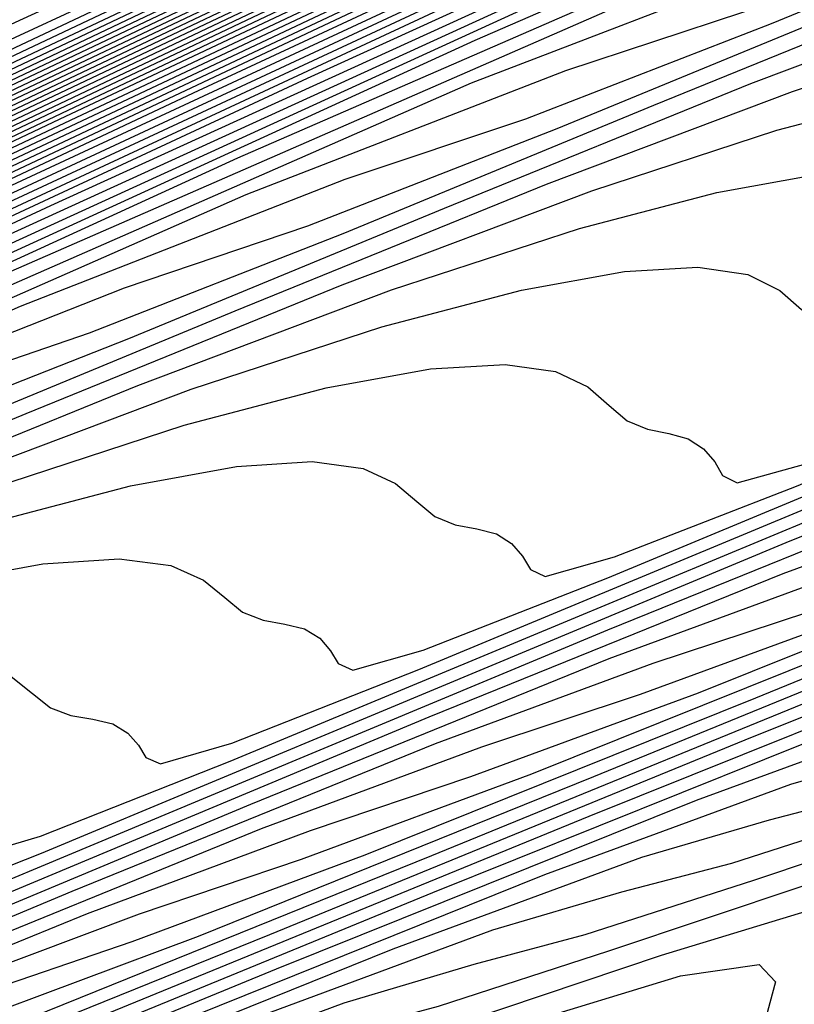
# Model space of a CAD drawing. Extents: x 3249832 to 3255657, y 13789405 to 13793316.
# Tile 515 of 656: x 3254746.6 to 3254750.03, y 13790597.78 to 13790602.14. Entities that reach past the tile are written whole.
import ezdxf

# ---------------------------------------------------------------- set-up
doc = ezdxf.new("R2010")
doc.units = 0
doc.header["$LTSCALE"] = 100
doc.header["$MEASUREMENT"] = 0
for name, color, linetype in [('GRATIO_CON', 10, 'CONTINUOUS'), ('GRATIO_ICON', 7, 'CONTINUOUS'), ('TARGETS_EAST', 7, 'CONTINUOUS')]:
    doc.layers.add(name, color=color, linetype=linetype)

# ---------------------------------------------------------------- blocks, each defined once
blk = doc.blocks.new('Gratio_032316_contours')
at = {"layer": 'GRATIO_CON', "color": 5, "linetype": 'Continuous', "flags": 128}
for points in [[(3254653.0399, 13790555.5064), (3254655.7096, 13790557.0052), (3254663.0585, 13790560.8129), (3254676.257, 13790567.4911), (3254691.8012, 13790575.2992), (3254705.0188, 13790581.9215), (3254712.405, 13790585.6223), (3254715.1255, 13790586.9884), (3254715.5137, 13790587.187), (3254715.5139, 13790587.1907), (3254715.5149, 13790587.1935), (3254715.5162, 13790587.1948), (3254715.6827, 13790587.2745), (3254716.8387, 13790587.8346), (3254719.9739, 13790589.3575), (3254725.5832, 13790592.0832), (3254732.1832, 13790595.2826), (3254737.7956, 13790597.9844), (3254741.1396, 13790599.5586), (3254743.7225, 13790600.741), (3254747.7487, 13790602.6085), (3254754.7095, 13790605.8925), (3254763.2441, 13790609.9406), (3254771.2789, 13790613.7544)], [(3254692.2829, 13790575.5193), (3254705.2366, 13790582.0098), (3254712.4751, 13790585.6374), (3254715.1409, 13790586.9771), (3254715.5211, 13790587.1724), (3254715.5211, 13790587.1764), (3254715.522, 13790587.1793), (3254715.5233, 13790587.1807), (3254715.6712, 13790587.2517), (3254716.6987, 13790587.7496), (3254719.4852, 13790589.103), (3254724.4705, 13790591.5255), (3254730.3363, 13790594.3691), (3254735.3245, 13790596.7704), (3254738.3286, 13790598.1847), (3254740.8487, 13790599.3424), (3254745.0364, 13790601.2922), (3254752.3229, 13790604.7343), (3254761.2575, 13790608.9736), (3254769.6689, 13790612.9665), (3254775.8378, 13790615.8811)], [(3254677.8408, 13790568.2426), (3254692.7645, 13790575.7394), (3254705.4543, 13790582.0981), (3254712.5451, 13790585.6526), (3254715.1564, 13790586.9658), (3254715.5285, 13790587.1578), (3254715.5284, 13790587.1621), (3254715.5291, 13790587.1652), (3254715.5303, 13790587.1667), (3254715.6598, 13790587.2289), (3254716.5587, 13790587.6645), (3254718.9964, 13790588.8486), (3254723.3578, 13790590.9679), (3254728.4895, 13790593.4556), (3254732.8533, 13790595.5563), (3254735.5176, 13790596.8108), (3254737.9749, 13790597.9438), (3254742.3242, 13790599.9759), (3254749.9364, 13790603.5761), (3254759.2708, 13790608.0067), (3254768.0589, 13790612.1786), (3254774.5039, 13790615.224)], [(3254678.6327, 13790568.6184), (3254693.2462, 13790575.9595), (3254705.672, 13790582.1864), (3254712.6152, 13790585.6677), (3254715.1718, 13790586.9544), (3254715.5359, 13790587.1432), (3254715.5356, 13790587.1479), (3254715.5363, 13790587.151), (3254715.5373, 13790587.1526), (3254715.6484, 13790587.2061), (3254716.4187, 13790587.5794), (3254718.5077, 13790588.5941), (3254722.2451, 13790590.4102), (3254726.6426, 13790592.542), (3254730.3822, 13790594.3422), (3254732.7065, 13790595.4369), (3254735.101, 13790596.5452), (3254739.6119, 13790598.6596), (3254747.5498, 13790602.4179), (3254757.2842, 13790607.0398), (3254766.4489, 13790611.3907), (3254773.17, 13790614.5669)], [(3254680.2165, 13790569.3699), (3254694.2095, 13790576.3997), (3254706.1075, 13790582.363), (3254712.7553, 13790585.698), (3254715.2027, 13790586.9318), (3254715.5507, 13790587.114), (3254715.5501, 13790587.1193), (3254715.5505, 13790587.1228), (3254715.5514, 13790587.1245), (3254715.6255, 13790587.1605), (3254716.1386, 13790587.4093), (3254717.5302, 13790588.0852), (3254720.0197, 13790589.295), (3254722.9489, 13790590.715), (3254725.4399, 13790591.9141), (3254727.0844, 13790592.6891), (3254729.3534, 13790593.7481), (3254734.1874, 13790596.027), (3254742.7767, 13790600.1014), (3254753.3109, 13790605.106), (3254763.2289, 13790609.8149), (3254770.5022, 13790613.2526), (3254775.2309, 13790615.445)], [(3254681.0084, 13790569.7457), (3254694.6911, 13790576.6198), (3254706.3252, 13790582.4514), (3254712.8253, 13790585.7131), (3254715.2181, 13790586.9205), (3254715.5581, 13790587.0994), (3254715.5573, 13790587.105), (3254715.5577, 13790587.1086), (3254715.5585, 13790587.1105), (3254715.614, 13790587.1377), (3254715.9986, 13790587.3243), (3254717.0414, 13790587.8308), (3254718.907, 13790588.7373), (3254721.1021, 13790589.8014), (3254722.9687, 13790590.7), (3254724.2734, 13790591.3152), (3254726.4795, 13790592.3495), (3254731.4751, 13790594.7106), (3254740.3902, 13790598.9432), (3254751.3242, 13790604.1391), (3254761.6189, 13790609.027), (3254769.1683, 13790612.5955), (3254774.0756, 13790614.8726)], [(3254681.8003, 13790570.1215), (3254695.1728, 13790576.8399), (3254706.5429, 13790582.5397), (3254712.8954, 13790585.7283), (3254715.2336, 13790586.9092), (3254715.5655, 13790587.0848), (3254715.5646, 13790587.0908), (3254715.5648, 13790587.0945), (3254715.5655, 13790587.0964), (3254715.6026, 13790587.1149), (3254715.8586, 13790587.2392), (3254716.5526, 13790587.5763), (3254717.7943, 13790588.1797), (3254719.2552, 13790588.8879), (3254720.4976, 13790589.486), (3254721.4623, 13790589.9413), (3254723.6057, 13790590.9509), (3254728.7628, 13790593.3943), (3254738.0036, 13790597.785), (3254749.3376, 13790603.1722), (3254760.0089, 13790608.2391), (3254767.8344, 13790611.9384), (3254772.9202, 13790614.3002)], [(3254735.6171, 13790596.6268), (3254747.3509, 13790602.2053), (3254758.3989, 13790607.4512), (3254766.5005, 13790611.2813), (3254771.7648, 13790613.7278)], [(3254684.1761, 13790571.2487), (3254696.618, 13790577.4994), (3254707.1969, 13790582.802), (3254713.1074, 13790585.7679), (3254715.2826, 13790586.8659), (3254715.5906, 13790587.0293), (3254715.5881, 13790587.0358), (3254715.5865, 13790587.0411), (3254715.5857, 13790587.0455), (3254715.5857, 13790587.0491), (3254715.5862, 13790587.0517), (3254715.5868, 13790587.0533), (3254715.8668, 13790587.1867), (3254717.823, 13790588.1171), (3254723.1317, 13790590.6428), (3254732.719, 13790595.2041), (3254744.5101, 13790600.8106), (3254755.6802, 13790606.114), (3254763.9812, 13790610.0377), (3254769.4727, 13790612.5918), (3254772.7913, 13790614.058)], [(3254684.968, 13790571.6245), (3254697.0997, 13790577.7194), (3254707.4147, 13790582.8902), (3254713.1775, 13790585.7827), (3254715.2982, 13790586.854), (3254715.5983, 13790587.014), (3254715.5956, 13790587.0209), (3254715.5938, 13790587.0266), (3254715.5929, 13790587.0311), (3254715.5928, 13790587.0347), (3254715.5933, 13790587.0371), (3254715.5941, 13790587.0382), (3254715.8655, 13790587.1668), (3254717.7598, 13790588.067), (3254722.9002, 13790590.5119), (3254732.1888, 13790594.9308), (3254743.6448, 13790600.3775), (3254754.5666, 13790605.5623), (3254762.7944, 13790609.4506), (3254768.3357, 13790612.0281), (3254771.74, 13790613.536)], [(3254685.7599, 13790572.0002), (3254697.5813, 13790577.9395), (3254707.6325, 13790582.9783), (3254713.2477, 13790585.7974), (3254715.3139, 13790586.8421), (3254715.6059, 13790586.9987), (3254715.6031, 13790587.0061), (3254715.6012, 13790587.0121), (3254715.6002, 13790587.0168), (3254715.6, 13790587.0202), (3254715.6005, 13790587.0224), (3254715.6014, 13790587.0231), (3254715.8641, 13790587.1469), (3254717.6967, 13790588.0169), (3254722.6687, 13790590.3811), (3254731.6586, 13790594.6574), (3254742.7795, 13790599.9444), (3254753.4529, 13790605.0106), (3254761.6075, 13790608.8634), (3254767.1987, 13790611.4645), (3254770.6888, 13790613.014), (3254772.5688, 13790613.737)], [(3254686.5518, 13790572.376), (3254698.063, 13790578.1595), (3254707.8503, 13790583.0665), (3254713.3179, 13790585.8122), (3254715.3295, 13790586.8301), (3254715.6136, 13790586.9834), (3254715.6106, 13790586.9912), (3254715.6085, 13790586.9975), (3254715.6074, 13790587.0024), (3254715.6072, 13790587.0058), (3254715.6076, 13790587.0078), (3254715.6086, 13790587.008), (3254715.8627, 13790587.127), (3254717.6335, 13790587.9669), (3254722.4373, 13790590.2503), (3254731.1285, 13790594.3841), (3254741.9141, 13790599.5112), (3254752.3392, 13790604.4589), (3254760.4207, 13790608.2763), (3254766.0618, 13790610.9008), (3254769.6376, 13790612.4919), (3254771.5699, 13790613.2422)], [(3254740.1834, 13790598.645), (3254750.1119, 13790603.3555), (3254758.047, 13790607.102), (3254763.7878, 13790609.7735), (3254767.5351, 13790611.4478), (3254769.5723, 13790612.2526), (3254770.5131, 13790612.5133), (3254771.0542, 13790612.605), (3254771.7483, 13790612.8231)], [(3254739.3181, 13790598.2119), (3254748.9983, 13790602.8038), (3254756.8601, 13790606.5149), (3254762.6509, 13790609.2098), (3254766.4839, 13790610.9258), (3254768.5735, 13790611.7578), (3254769.5359, 13790612.0316), (3254770.0882, 13790612.131), (3254770.7995, 13790612.358), (3254771.6467, 13790612.6884)], [(3254738.4527, 13790597.7787), (3254747.8846, 13790602.2521), (3254755.6733, 13790605.9278), (3254761.5139, 13790608.6462), (3254765.4327, 13790610.4038), (3254767.5746, 13790611.263), (3254768.5586, 13790611.55), (3254769.1222, 13790611.657), (3254769.8506, 13790611.8928), (3254770.7199, 13790612.2331), (3254771.5537, 13790612.5702)], [(3254737.5874, 13790597.3456), (3254746.7709, 13790601.7004), (3254754.4864, 13790605.3406), (3254760.3769, 13790608.0825), (3254764.3815, 13790609.8817), (3254766.5758, 13790610.7681), (3254767.5814, 13790611.0683), (3254768.1563, 13790611.1829), (3254768.9018, 13790611.4277), (3254769.7931, 13790611.7779), (3254770.6487, 13790612.1239), (3254771.3243, 13790612.3782)], [(3254744.5436, 13790600.597), (3254752.1128, 13790604.1664), (3254758.103, 13790606.9552), (3254762.279, 13790608.8376), (3254764.5781, 13790609.7785), (3254765.6269, 13790610.105), (3254766.2243, 13790610.2349), (3254767.0041, 13790610.4973), (3254767.9395, 13790610.8674), (3254768.8386, 13790611.2314), (3254769.5488, 13790611.4987), (3254770.0744, 13790611.6706), (3254770.4594, 13790611.7717), (3254770.744, 13790611.8211), (3254770.9541, 13790611.8178), (3254771.1122, 13790611.7559)], [(3254743.4299, 13790600.0453), (3254750.9259, 13790603.5792), (3254756.966, 13790606.3915), (3254761.2278, 13790608.3156), (3254763.5793, 13790609.2837)], [(3254742.3163, 13790599.4936), (3254749.7391, 13790602.9921), (3254755.829, 13790605.8278), (3254760.1766, 13790607.7936), (3254762.5805, 13790608.7889)], [(3254741.2026, 13790598.9419), (3254748.5522, 13790602.4049), (3254754.692, 13790605.2642), (3254759.1254, 13790607.2715), (3254761.5817, 13790608.2941), (3254762.6952, 13790608.66)], [(3254738.9753, 13790597.8385), (3254746.1785, 13790601.2307), (3254752.4181, 13790604.1369), (3254757.0229, 13790606.2274), (3254759.584, 13790607.3045), (3254760.7407, 13790607.6967), (3254761.3944, 13790607.8647), (3254762.2599, 13790608.1715), (3254763.3056, 13790608.5911)], [(3254737.8616, 13790597.2868), (3254744.9917, 13790600.6435), (3254751.2811, 13790603.5732), (3254755.9717, 13790605.7054), (3254758.5852, 13790606.8096), (3254759.7635, 13790607.215), (3254760.4284, 13790607.3906), (3254761.311, 13790607.7064), (3254762.3788, 13790608.1359)], [(3254743.8048, 13790600.0564), (3254750.1441, 13790603.0095), (3254754.9205, 13790605.1834), (3254757.5864, 13790606.3148), (3254758.7862, 13790606.7334), (3254759.4624, 13790606.9166), (3254760.3622, 13790607.2412), (3254761.452, 13790607.6806), (3254762.5033, 13790608.1075)], [(3254742.618, 13790599.4693), (3254749.0072, 13790602.4459), (3254753.8692, 13790604.6613), (3254756.5875, 13790605.82), (3254757.809, 13790606.2517), (3254758.4965, 13790606.4426), (3254759.4133, 13790606.7761), (3254760.5252, 13790607.2254), (3254761.5983, 13790607.6612), (3254762.4465, 13790607.9804)], [(3254740.2443, 13790598.295), (3254746.7332, 13790601.3185), (3254751.7668, 13790603.6172), (3254754.5899, 13790604.8304), (3254755.8545, 13790605.2884), (3254756.5645, 13790605.4945), (3254757.5156, 13790605.8457), (3254758.6716, 13790606.3149), (3254759.7882, 13790606.7686), (3254760.6709, 13790607.1009), (3254761.3243, 13790607.3146), (3254761.8028, 13790607.4402), (3254762.1558, 13790607.503), (3254762.412, 13790607.5089)], [(3254739.0575, 13790597.7078), (3254745.5962, 13790600.7549), (3254750.7156, 13790603.0952), (3254753.591, 13790604.3356), (3254754.8773, 13790604.8068), (3254755.5985, 13790605.0205), (3254756.5668, 13790605.3806), (3254757.7448, 13790605.8597), (3254758.8832, 13790606.3224), (3254759.7831, 13790606.6611), (3254760.4493, 13790606.879), (3254760.9372, 13790607.0071), (3254761.297, 13790607.0712), (3254761.5578, 13790607.078), (3254761.7434, 13790607.0289), (3254761.8767, 13790606.9314), (3254761.9763, 13790606.8159), (3254762.0603, 13790606.7184), (3254762.1428, 13790606.6643), (3254762.2243, 13790606.6346), (3254762.3018, 13790606.5995)], [(3254744.4593, 13790600.1912), (3254749.6643, 13790602.5732), (3254752.5922, 13790603.8408), (3254753.9, 13790604.3251)], [(3254743.3223, 13790599.6276), (3254748.6131, 13790602.0511), (3254751.5934, 13790603.346), (3254752.9228, 13790603.8434), (3254753.6665, 13790604.0724)], [(3254741.0483, 13790598.5002), (3254746.5107, 13790601.007), (3254749.5957, 13790602.3563), (3254750.9683, 13790602.8801), (3254751.7346, 13790603.1243), (3254752.7714, 13790603.5199), (3254754.0377, 13790604.0387)], [(3254739.9114, 13790597.9366), (3254745.4594, 13790600.485), (3254748.5969, 13790601.8615), (3254749.9911, 13790602.3985), (3254750.7686, 13790602.6503), (3254751.8225, 13790603.0548), (3254753.1109, 13790603.5834)], [(3254744.4082, 13790599.963), (3254747.5981, 13790601.3667), (3254749.0138, 13790601.9168), (3254749.8026, 13790602.1762), (3254750.8737, 13790602.5896), (3254752.1841, 13790603.1282), (3254753.453, 13790603.6447)], [(3254743.357, 13790599.4409), (3254746.5992, 13790600.8719), (3254748.0366, 13790601.4352), (3254748.8366, 13790601.7022), (3254749.9249, 13790602.1245), (3254751.2573, 13790602.6729), (3254752.5479, 13790603.1984), (3254753.5686, 13790603.5826)], [(3254744.6016, 13790599.8823), (3254746.0821, 13790600.4718), (3254746.9047, 13790600.7541), (3254748.0272, 13790601.1941), (3254749.4038, 13790601.7624), (3254750.7378, 13790602.3059), (3254751.793, 13790602.7031), (3254752.5742, 13790602.9586), (3254753.1462, 13790603.1087)], [(3254743.6028, 13790599.3875), (3254745.1048, 13790599.9902), (3254745.9387, 13790600.2801), (3254747.0783, 13790600.729), (3254748.477, 13790601.3072), (3254749.8328, 13790601.8596), (3254750.9053, 13790602.2633), (3254751.6991, 13790602.523), (3254752.2806, 13790602.6756), (3254752.7088, 13790602.7532), (3254753.0158, 13790602.769), (3254753.2264, 13790602.7317)], [(3254744.1321, 13790599.5106), (3254744.9727, 13790599.8061), (3254746.1295, 13790600.2638), (3254747.5502, 13790600.8519), (3254748.9278, 13790601.4134), (3254750.0175, 13790601.8235), (3254750.8241, 13790602.0874), (3254751.4149, 13790602.2424), (3254751.85, 13790602.3214), (3254752.1615, 13790602.3381), (3254752.3747, 13790602.3019), (3254752.5152, 13790602.2255), (3254752.6114, 13790602.1345), (3254752.6923, 13790602.0581), (3254752.7801, 13790602.0166), (3254752.8711, 13790601.9947), (3254752.9549, 13790601.9682), (3254753.0233, 13790601.9192), (3254753.0758, 13790601.8551)], [(3254744.0067, 13790599.332), (3254745.1806, 13790599.7987), (3254746.6234, 13790600.3967), (3254748.0227, 13790600.9671), (3254749.1297, 13790601.3837), (3254749.9491, 13790601.6518), (3254750.5493, 13790601.8093), (3254750.9912, 13790601.8895), (3254751.3073, 13790601.9072), (3254751.523, 13790601.8722), (3254751.6642, 13790601.7977), (3254751.7601, 13790601.7089), (3254751.8406, 13790601.6345), (3254751.9289, 13790601.5941), (3254752.0208, 13790601.5729), (3254752.1052, 13790601.5471), (3254752.1734, 13790601.4994), (3254752.2252, 13790601.4368), (3254752.2628, 13790601.3724), (3254752.3279, 13790601.3343), (3254752.6203, 13790601.4098), (3254753.3798, 13790601.7013)], [(3254743.2829, 13790598.8683), (3254744.7698, 13790599.4862), (3254746.2126, 13790600.0745), (3254747.3541, 13790600.5042), (3254748.1991, 13790600.7806), (3254748.8179, 13790600.943), (3254749.2735, 13790601.0259), (3254749.5989, 13790601.0454), (3254749.8196, 13790601.0128), (3254749.9621, 13790600.942), (3254750.0574, 13790600.8578), (3254750.1373, 13790600.7872), (3254750.2266, 13790600.7491), (3254750.3202, 13790600.7292), (3254750.4058, 13790600.7051), (3254750.4736, 13790600.6598), (3254750.524, 13790600.6003), (3254750.5599, 13790600.539), (3254750.625, 13790600.5041), (3254750.9253, 13790600.5854), (3254751.7078, 13790600.8883), (3254753.0978, 13790601.4635)], [(3254743.843, 13790599.0309), (3254745.3076, 13790599.6283), (3254746.4663, 13790600.0644), (3254747.3241, 13790600.345), (3254747.9523, 13790600.5099), (3254748.4147, 13790600.5941), (3254748.7447, 13790600.6145), (3254748.9679, 13790600.583), (3254749.1111, 13790600.5142), (3254749.206, 13790600.4322), (3254749.2857, 13790600.3635), (3254749.3754, 13790600.3266), (3254749.4699, 13790600.3074), (3254749.556, 13790600.284), (3254749.6237, 13790600.2401), (3254749.6734, 13790600.1821), (3254749.7085, 13790600.1224), (3254749.7735, 13790600.089), (3254750.0778, 13790600.1732), (3254750.8717, 13790600.4818), (3254752.2826, 13790601.0663), (3254753.9443, 13790601.7562)], [(3254744.4026, 13790599.182), (3254745.5785, 13790599.6246), (3254746.4491, 13790599.9094), (3254747.0866, 13790600.0767), (3254747.5559, 13790600.1623), (3254747.8905, 13790600.1836), (3254748.1162, 13790600.1533), (3254748.26, 13790600.0864), (3254748.3547, 13790600.0066), (3254748.4341, 13790599.9398), (3254748.5243, 13790599.904), (3254748.6196, 13790599.8856), (3254748.7063, 13790599.863), (3254748.7738, 13790599.8203), (3254748.8228, 13790599.7638), (3254748.8571, 13790599.7057), (3254748.9221, 13790599.6739), (3254749.2302, 13790599.7609), (3254750.0357, 13790600.0752), (3254751.4673, 13790600.6691), (3254753.1535, 13790601.3699)], [(3254744.6908, 13790599.1848), (3254745.574, 13790599.4738), (3254746.221, 13790599.6436), (3254746.6971, 13790599.7305), (3254747.0363, 13790599.7527), (3254747.2645, 13790599.7236), (3254747.409, 13790599.6586), (3254747.5033, 13790599.581), (3254747.5824, 13790599.5162), (3254747.6731, 13790599.4815), (3254747.7693, 13790599.4638), (3254747.8566, 13790599.442), (3254747.9239, 13790599.4005), (3254747.9722, 13790599.3456), (3254748.0056, 13790599.289), (3254748.0706, 13790599.2588), (3254748.3827, 13790599.3487), (3254749.1996, 13790599.6687), (3254750.6521, 13790600.2719), (3254752.3628, 13790600.9836), (3254753.8272, 13790601.572)], [(3254744.4896, 13790598.7773), (3254744.9795, 13790598.8669), (3254745.3279, 13790598.8909), (3254745.5611, 13790598.8641), (3254745.7069, 13790598.803), (3254745.8006, 13790598.7299), (3254745.8792, 13790598.6688), (3254745.9708, 13790598.6365), (3254746.0687, 13790598.6202), (3254746.1572, 13790598.5999), (3254746.2241, 13790598.5609), (3254746.2709, 13790598.5091), (3254746.3027, 13790598.4556), (3254746.3677, 13790598.4286), (3254746.6877, 13790598.5243), (3254747.5275, 13790598.8557), (3254749.0217, 13790599.4776), (3254750.7813, 13790600.211), (3254752.2869, 13790600.8185), (3254753.1927, 13790601.1428)], [(3254744.7094, 13790598.4344), (3254744.8559, 13790598.3752), (3254744.9493, 13790598.3043), (3254745.0275, 13790598.2452), (3254745.1196, 13790598.214), (3254745.2184, 13790598.1984), (3254745.3075, 13790598.1789), (3254745.3742, 13790598.1411), (3254745.4203, 13790598.0908), (3254745.4513, 13790598.0389), (3254745.5163, 13790598.0135), (3254745.8401, 13790598.112), (3254746.6915, 13790598.4491), (3254748.2064, 13790599.0804), (3254749.9905, 13790599.8247), (3254751.5167, 13790600.4418), (3254752.4342, 13790600.7724), (3254753.0963, 13790600.9812)], [(3254744.9926, 13790597.6998), (3254745.8555, 13790598.0426), (3254747.3912, 13790598.6832), (3254749.1997, 13790599.4384), (3254750.7466, 13790600.065), (3254751.6758, 13790600.4019), (3254752.3459, 13790600.6157), (3254753.2938, 13790600.9547), (3254754.8768, 13790601.5844), (3254756.7323, 13790602.3368), (3254758.3177, 13790602.9608), (3254759.2428, 13790603.2765), (3254759.7259, 13790603.3879), (3254760.1374, 13790603.4703), (3254760.7503, 13790603.6529), (3254761.4463, 13790603.8803), (3254762.0099, 13790604.0511), (3254762.2836, 13790604.0895)], [(3254745.0194, 13790597.6361), (3254746.576, 13790598.286), (3254748.409, 13790599.0521), (3254749.9764, 13790599.6882), (3254750.9174, 13790600.0314), (3254751.5954, 13790600.2501), (3254752.5554, 13790600.5956), (3254754.1595, 13790601.2348)], [(3254744.9455, 13790597.4917), (3254746.8275, 13790598.2794), (3254748.4361, 13790598.9347), (3254749.4005, 13790599.2905), (3254750.0946, 13790599.5191), (3254751.0786, 13790599.8772), (3254752.7249, 13790600.5357), (3254754.6553, 13790601.321)], [(3254744.1303, 13790597.0945), (3254746.0367, 13790597.8931), (3254747.6659, 13790598.5579), (3254748.6421, 13790598.9201), (3254749.3442, 13790599.1535), (3254750.3402, 13790599.518), (3254752.0076, 13790600.1861), (3254753.963, 13790600.9824)], [(3254745.2459, 13790597.5068), (3254746.8958, 13790598.1812), (3254747.8837, 13790598.5496), (3254748.5938, 13790598.788), (3254749.6018, 13790599.1588), (3254751.2902, 13790599.8365), (3254753.2707, 13790600.6439)], [(3254744.4552, 13790597.1205), (3254746.1256, 13790597.8044), (3254747.1252, 13790598.1792), (3254747.8434, 13790598.4224), (3254748.8634, 13790598.7996), (3254750.5729, 13790599.4869), (3254752.5784, 13790600.3053), (3254754.2906, 13790600.9866)], [(3254746.3426, 13790597.6914), (3254747.3866, 13790598.0812), (3254749.1383, 13790598.7877), (3254751.1937, 13790599.6281), (3254752.9483, 13790600.3285), (3254753.9671, 13790600.6924), (3254754.4943, 13790600.8322), (3254754.9434, 13790600.9374), (3254755.6192, 13790601.1476), (3254756.3899, 13790601.4027), (3254757.0149, 13790601.5927), (3254757.3183, 13790601.6358), (3254757.3839, 13790601.5635), (3254757.3605, 13790601.4355), (3254757.354, 13790601.2956), (3254757.2996, 13790601.124), (3254757.0897, 13790600.8854), (3254756.6137, 13790600.5358), (3254755.7491, 13790599.9988), (3254754.3705, 13790599.1894), (3254752.4582, 13790598.0838), (3254750.4167, 13790596.9011)], [(3254746.6482, 13790597.722), (3254748.421, 13790598.4381), (3254750.5014, 13790599.2895), (3254752.2771, 13790599.9995), (3254753.3077, 13790600.3694), (3254753.8403, 13790600.5127), (3254754.2941, 13790600.6207), (3254754.9778, 13790600.8344), (3254755.7578, 13790601.093), (3254756.3905, 13790601.2854), (3254756.6976, 13790601.3291), (3254756.7638, 13790601.2564), (3254756.7394, 13790601.1281), (3254756.7316, 13790600.9887), (3254756.675, 13790600.8178), (3254756.4612, 13790600.5785), (3254755.9786, 13790600.2259), (3254755.1031, 13790599.6827), (3254753.7074, 13790598.8635), (3254751.7715, 13790597.7442)], [(3254745.9098, 13790597.3628), (3254747.7037, 13790598.0886), (3254749.8091, 13790598.9509), (3254751.6059, 13790599.6704), (3254752.6482, 13790600.0464), (3254753.1863, 13790600.1933), (3254753.6449, 13790600.3041), (3254754.3364, 13790600.5212), (3254755.1258, 13790600.7833), (3254755.7662, 13790600.9781), (3254756.077, 13790601.0224), (3254756.1437, 13790600.9493), (3254756.1183, 13790600.8207), (3254756.1091, 13790600.6819), (3254756.0504, 13790600.5116), (3254755.8327, 13790600.2716), (3254755.3436, 13790599.916), (3254754.4572, 13790599.3667), (3254753.0444, 13790598.5375), (3254751.0848, 13790597.4046)], [(3254746.9864, 13790597.739), (3254749.1168, 13790598.6123), (3254750.9347, 13790599.3414), (3254751.9887, 13790599.7234), (3254752.5324, 13790599.8738), (3254752.9956, 13790599.9875), (3254753.695, 13790600.2081), (3254754.4937, 13790600.4736), (3254755.1418, 13790600.6708), (3254755.4563, 13790600.7157), (3254755.5236, 13790600.6422), (3254755.4972, 13790600.5133), (3254755.4867, 13790600.3751), (3254755.4258, 13790600.2053), (3254755.2043, 13790599.9648), (3254754.7086, 13790599.6062), (3254753.8112, 13790599.0506), (3254752.3814, 13790598.2115), (3254750.3982, 13790597.065)], [(3254743.6946, 13790596.2852), (3254745.5517, 13790597.0398), (3254747.7321, 13790597.9352), (3254749.5924, 13790598.6833), (3254750.6698, 13790599.0774), (3254751.2245, 13790599.2349), (3254751.6971, 13790599.3542), (3254752.4122, 13790599.5817), (3254753.2296, 13790599.8542), (3254753.8931, 13790600.0561), (3254754.215, 13790600.1023), (3254754.2834, 13790600.0279), (3254754.255, 13790599.8984), (3254754.2418, 13790599.7614), (3254754.1766, 13790599.5929), (3254753.9474, 13790599.351), (3254753.4385, 13790598.9864), (3254752.5192, 13790598.4186), (3254751.0553, 13790597.5596), (3254749.0248, 13790596.3859), (3254746.8563, 13790595.1316), (3254745.0909, 13790594.0956), (3254744.1072, 13790593.4881)], [(3254742.9562, 13790595.926), (3254744.8344, 13790596.6902), (3254747.0398, 13790597.5966), (3254748.9212, 13790598.3543), (3254750.0104, 13790598.7544), (3254750.5705, 13790598.9154), (3254751.0478, 13790599.0376), (3254751.7708, 13790599.2686), (3254752.5976, 13790599.5445), (3254753.2687, 13790599.7488), (3254753.5943, 13790599.7956), (3254753.6633, 13790599.7208), (3254753.6339, 13790599.591), (3254753.6193, 13790599.4546), (3254753.5519, 13790599.2867), (3254753.3189, 13790599.0442), (3254752.8034, 13790598.6765), (3254751.8733, 13790598.1025), (3254750.3922, 13790597.2336), (3254748.3381, 13790596.0463), (3254746.1443, 13790594.7777), (3254744.3578, 13790593.7304)], [(3254744.1171, 13790596.3406), (3254746.3475, 13790597.258), (3254748.25, 13790598.0252), (3254749.3509, 13790598.4314), (3254749.9166, 13790598.5959), (3254750.3986, 13790598.721), (3254751.1294, 13790598.9554), (3254751.9655, 13790599.2348), (3254752.6443, 13790599.4415), (3254752.9737, 13790599.4889), (3254753.0431, 13790599.4137), (3254753.0127, 13790599.2836), (3254752.9969, 13790599.1478), (3254752.9273, 13790598.9804), (3254752.6904, 13790598.7373), (3254752.1684, 13790598.3666), (3254751.2273, 13790597.7865), (3254749.7292, 13790596.9076), (3254747.6515, 13790595.7067), (3254745.4322, 13790594.4239), (3254743.6248, 13790593.3652)], [(3254743.3998, 13790595.9911), (3254745.6552, 13790596.9194), (3254747.5788, 13790597.6962), (3254748.6914, 13790598.1084), (3254749.2626, 13790598.2765), (3254749.7493, 13790598.4044), (3254750.488, 13790598.6422), (3254751.3335, 13790598.9251), (3254752.0199, 13790599.1342), (3254752.353, 13790599.1822), (3254752.423, 13790599.1065), (3254752.3916, 13790598.9762), (3254752.3744, 13790598.8409), (3254752.3027, 13790598.6742), (3254752.062, 13790598.4304), (3254751.5333, 13790598.0567), (3254750.5813, 13790597.4704), (3254749.0662, 13790596.5817), (3254746.9648, 13790595.3671), (3254744.7201, 13790594.07), (3254742.8917, 13790593)], [(3254744.2705, 13790596.2422), (3254746.2365, 13790597.0381), (3254747.3725, 13790597.4624), (3254747.9547, 13790597.6375), (3254748.4508, 13790597.7711), (3254749.2052, 13790598.0159), (3254750.0694, 13790598.3057), (3254750.7712, 13790598.5196), (3254751.1117, 13790598.5688), (3254751.1828, 13790598.4923), (3254751.1494, 13790598.3614), (3254751.1295, 13790598.2273), (3254751.0535, 13790598.0617), (3254750.8051, 13790597.8167), (3254750.2632, 13790597.4369), (3254749.2893, 13790596.8383), (3254747.7401, 13790595.9297), (3254745.5914, 13790594.6879), (3254743.296, 13790593.3622)], [(3254743.5782, 13790595.9036), (3254745.5653, 13790596.7091), (3254746.7131, 13790597.1393), (3254747.3008, 13790597.3181), (3254747.8016, 13790597.4545), (3254748.5639, 13790597.7027), (3254749.4373, 13790597.996), (3254750.1468, 13790598.2123), (3254750.491, 13790598.262), (3254750.5627, 13790598.1852), (3254750.5283, 13790598.054), (3254750.5071, 13790597.9204), (3254750.4289, 13790597.7555), (3254750.1766, 13790597.5098), (3254749.6282, 13790597.127), (3254748.6434, 13790596.5223), (3254747.077, 13790595.6037), (3254744.9048, 13790594.3484), (3254742.5839, 13790593.0083)], [(3254742.8859, 13790595.565), (3254744.8941, 13790596.38), (3254746.0536, 13790596.8163), (3254746.6468, 13790596.9986), (3254747.1523, 13790597.1379), (3254747.9225, 13790597.3896), (3254748.8052, 13790597.6863), (3254749.5225, 13790597.905), (3254749.8704, 13790597.9553), (3254749.9426, 13790597.8781), (3254749.9072, 13790597.7466), (3254749.8846, 13790597.6136), (3254749.8043, 13790597.4493), (3254749.5481, 13790597.203), (3254748.9932, 13790596.8171), (3254747.9974, 13790596.2062), (3254746.414, 13790595.2778), (3254744.2181, 13790594.0088)]]:
    blk.add_lwpolyline(points, dxfattribs=at)
at = {"layer": 'GRATIO_ICON', "color": 7, "linetype": 'Continuous', "flags": 128}
for points in [[(3254651.7847, 13790554.8915), (3254654.5076, 13790556.4202), (3254662.0031, 13790560.3039), (3254675.4651, 13790567.1153), (3254691.3196, 13790575.0792), (3254704.8011, 13790581.8331), (3254712.335, 13790585.6071), (3254715.1101, 13790586.9997), (3254715.5062, 13790587.2016), (3254715.5066, 13790587.205), (3254715.5077, 13790587.2076), (3254715.5092, 13790587.2088), (3254715.6941, 13790587.2973), (3254716.9787, 13790587.9197), (3254720.4627, 13790589.6119), (3254726.696, 13790592.6408), (3254734.03, 13790596.1961), (3254740.2668, 13790599.1985), (3254743.9507, 13790600.9325), (3254746.5964, 13790602.1395), (3254750.4609, 13790603.9248), (3254757.096, 13790607.0507), (3254765.2308, 13790610.9075), (3254772.8889, 13790614.5422)], [(3254679.4246, 13790568.9942), (3254693.7278, 13790576.1796), (3254705.8897, 13790582.2747), (3254712.6852, 13790585.6828), (3254715.1872, 13790586.9431), (3254715.5433, 13790587.1286), (3254715.5429, 13790587.1336), (3254715.5434, 13790587.1369), (3254715.5444, 13790587.1386), (3254715.6369, 13790587.1833), (3254716.2787, 13790587.4944), (3254718.0189, 13790588.3397), (3254721.1324, 13790589.8526), (3254724.7958, 13790591.6285), (3254727.911, 13790593.1282), (3254729.8955, 13790594.063), (3254732.2272, 13790595.1466), (3254736.8996, 13790597.3433), (3254745.1633, 13790601.2597), (3254755.2975, 13790606.0729), (3254764.8389, 13790610.6028), (3254771.8361, 13790613.9098)], [(3254683.3842, 13790570.8729), (3254696.1363, 13790577.2794), (3254706.9791, 13790582.7139), (3254713.0372, 13790585.7532), (3254715.2669, 13790586.8778), (3254715.5829, 13790587.0446), (3254715.5806, 13790587.0506), (3254715.5791, 13790587.0557), (3254715.5784, 13790587.0599), (3254715.8668, 13790587.2007), (3254717.8851, 13790588.1638), (3254723.3626, 13790590.7721), (3254733.249, 13790595.477), (3254745.3755, 13790601.2437), (3254756.7939, 13790606.6657), (3254765.1681, 13790610.6249), (3254770.6097, 13790613.1555), (3254773.8425, 13790614.5801)], [(3254687.3437, 13790572.7518), (3254698.5447, 13790578.3795), (3254708.0681, 13790583.1546), (3254713.3881, 13790585.8269), (3254715.3451, 13790586.8182), (3254715.6212, 13790586.9681), (3254715.6181, 13790586.9764), (3254715.6159, 13790586.983), (3254715.6147, 13790586.988), (3254715.6143, 13790586.9914), (3254715.6148, 13790586.9931), (3254715.6159, 13790586.993), (3254715.8614, 13790587.1071), (3254717.5703, 13790587.9168), (3254722.2058, 13790590.1195), (3254730.5983, 13790594.1107), (3254741.0488, 13790599.0781), (3254751.2256, 13790603.9072), (3254759.2338, 13790607.6892), (3254764.9248, 13790610.3372), (3254768.5864, 13790611.9699), (3254770.5711, 13790612.7474), (3254771.4904, 13790612.9949)], [(3254736.722, 13790596.9125), (3254745.6573, 13790601.1487), (3254753.2996, 13790604.7535), (3254759.2399, 13790607.5188), (3254763.3302, 13790609.3597), (3254765.577, 13790610.2733), (3254766.6042, 13790610.5866), (3254767.1903, 13790610.7089), (3254767.9529, 13790610.9625), (3254768.8663, 13790611.3226), (3254769.7436, 13790611.6776), (3254770.4365, 13790611.9384), (3254770.9494, 13790612.1062), (3254771.3251, 13790612.2048)], [(3254740.0889, 13790598.3902), (3254747.3654, 13790601.8178), (3254753.5551, 13790604.7005), (3254758.0741, 13790606.7495), (3254760.5828, 13790607.7993), (3254761.718, 13790608.1784), (3254762.3604, 13790608.3387)], [(3254741.4312, 13790598.8821), (3254747.8702, 13790601.8822), (3254752.818, 13790604.1393), (3254755.5887, 13790605.3252), (3254756.8317, 13790605.7701), (3254757.5305, 13790605.9685), (3254758.4645, 13790606.3109), (3254759.5984, 13790606.7702), (3254760.6933, 13790607.2149), (3254761.5587, 13790607.5406), (3254762.1993, 13790607.7502), (3254762.6685, 13790607.8734)], [(3254742.1853, 13790599.0639), (3254747.5619, 13790601.5291), (3254750.5946, 13790602.8511), (3254751.9455, 13790603.3618), (3254752.7006, 13790603.5983), (3254753.7202, 13790603.9851)], [(3254742.3058, 13790598.9189), (3254745.6004, 13790600.3771), (3254747.0593, 13790600.9535), (3254747.8707, 13790601.2282), (3254748.976, 13790601.6593), (3254750.3305, 13790602.2177), (3254751.6429, 13790602.7522), (3254752.6808, 13790603.1429), (3254753.4492, 13790603.3942)], [(3254744.2318, 13790599.3335), (3254745.6966, 13790599.9414), (3254747.1177, 13790600.5208), (3254748.2419, 13790600.944), (3254749.0741, 13790601.2162), (3254749.6836, 13790601.3762), (3254750.1324, 13790601.4577), (3254750.4531, 13790601.4763), (3254750.6713, 13790601.4425), (3254750.8132, 13790601.3699), (3254750.9087, 13790601.2834), (3254750.989, 13790601.2108), (3254751.0777, 13790601.1716), (3254751.1705, 13790601.151), (3254751.2555, 13790601.1261), (3254751.3235, 13790601.0796), (3254751.3746, 13790601.0186), (3254751.4114, 13790600.9557), (3254751.4764, 13790600.9192), (3254751.7728, 13790600.9976), (3254752.5438, 13790601.2948), (3254753.913, 13790601.8606)], [(3254744.699, 13790599.0382), (3254745.3553, 13790599.2104), (3254745.8383, 13790599.2987), (3254746.1821, 13790599.3218), (3254746.4128, 13790599.2939), (3254746.5579, 13790599.2308), (3254746.652, 13790599.1555), (3254746.7308, 13790599.0925), (3254746.822, 13790599.059), (3254746.919, 13790599.042), (3254747.0069, 13790599.0209), (3254747.074, 13790598.9807), (3254747.1215, 13790598.9273), (3254747.1542, 13790598.8723), (3254747.2192, 13790598.8437), (3254747.5352, 13790598.9365), (3254748.3636, 13790599.2622), (3254749.8369, 13790599.8747), (3254751.572, 13790600.5973), (3254753.0571, 13790601.1953), (3254753.9511, 13790601.5133)], [(3254744.1834, 13790597.2296), (3254745.7607, 13790597.8888), (3254747.6182, 13790598.6658), (3254749.2063, 13790599.3115), (3254750.1589, 13790599.661), (3254750.845, 13790599.8846), (3254751.817, 13790600.2364), (3254753.4422, 13790600.8852)], [(3254745.3554, 13790597.4277), (3254746.3668, 13790597.8087), (3254747.093, 13790598.0569), (3254748.125, 13790598.4404), (3254749.8556, 13790599.1373), (3254751.886, 13790599.9667), (3254753.6195, 13790600.6575), (3254754.6266, 13790601.0154), (3254755.1482, 13790601.1517), (3254755.5926, 13790601.254), (3254756.2605, 13790601.4607), (3254757.022, 13790601.7124), (3254757.6393, 13790601.9), (3254757.939, 13790601.9425), (3254758.004, 13790601.8707), (3254757.9816, 13790601.7429), (3254757.9765, 13790601.6024), (3254757.9242, 13790601.4303), (3254757.7181, 13790601.1922), (3254757.2487, 13790600.8457), (3254756.3951, 13790600.3148), (3254755.0335, 13790599.5154), (3254753.1449, 13790598.4234), (3254751.1288, 13790597.255)], [(3254744.433, 13790596.6444), (3254746.269, 13790597.3894), (3254748.4244, 13790598.2737), (3254750.2636, 13790599.0123), (3254751.3293, 13790599.4004), (3254751.8784, 13790599.5543), (3254752.3464, 13790599.6709), (3254753.0536, 13790599.8949), (3254753.8617, 13790600.1639), (3254754.5174, 13790600.3634), (3254754.8357, 13790600.409), (3254754.9035, 13790600.335), (3254754.8761, 13790600.2059), (3254754.8642, 13790600.0682), (3254754.8012, 13790599.8991), (3254754.5758, 13790599.6579), (3254754.0735, 13790599.2963), (3254753.1652, 13790598.7346), (3254751.7183, 13790597.8855), (3254749.7115, 13790596.7254), (3254747.5684, 13790595.4855), (3254745.824, 13790594.4607), (3254744.8526, 13790593.859), (3254744.3859, 13790593.5403)], [(3254742.6825, 13790595.6415), (3254744.9628, 13790596.5808), (3254746.9077, 13790597.3671), (3254748.032, 13790597.7854), (3254748.6087, 13790597.957), (3254749.1001, 13790598.0878), (3254749.8466, 13790598.3291), (3254750.7014, 13790598.6154), (3254751.3956, 13790598.8269), (3254751.7323, 13790598.8755), (3254751.8029, 13790598.7994), (3254751.7705, 13790598.6688), (3254751.752, 13790598.5341), (3254751.6781, 13790598.368), (3254751.4335, 13790598.1236), (3254750.8983, 13790597.7468), (3254749.9353, 13790597.1544), (3254748.4031, 13790596.2557), (3254746.2781, 13790595.0275), (3254744.0081, 13790593.7161)]]:
    blk.add_lwpolyline(points, dxfattribs=at)

msp = doc.modelspace()

# ---------------------------------------------------------------- block references
at = {"layer": 'TARGETS_EAST'}
msp.add_blockref('Gratio_032316_contours', (0, 0), dxfattribs=at)

doc.saveas('drawing.dxf')
